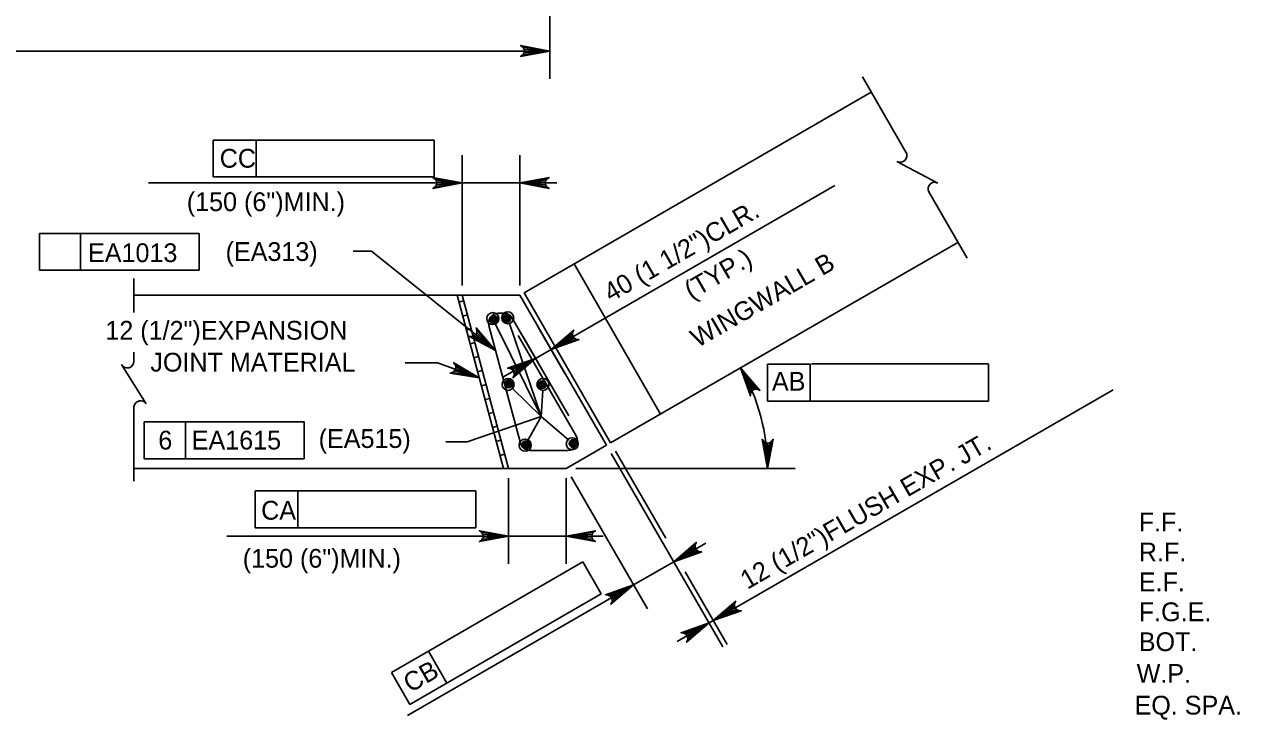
# Model space of a CAD drawing. Extents: x 634540 to 640306, y 296059 to 300275.
# Drawn here: x 638758.2 to 638952.4, y 298119.4 to 298230.5 of the extents above; entities that cross this region are included whole.
import ezdxf

# ---------------------------------------------------------------- set-up
doc = ezdxf.new("R2010")
doc.units = 0
for name, color, linetype in [('1', 7, 'Continuous'), ('10', 7, 'Continuous'), ('3', 7, 'Continuous'), ('4', 7, 'Continuous'), ('5', 7, 'Continuous')]:
    doc.layers.add(name, color=color, linetype=linetype)

# ---------------------------------------------------------------- blocks, each defined once
blk = doc.blocks.new('V')
at = {"layer": '1'}
blk.add_line((0, 0), (0, 0), dxfattribs=at)

msp = doc.modelspace()

# ---------------------------------------------------------------- linework, layer by layer
at = {"layer": '10'}
for p, q in [((638838.05, 298187.57), (638893.54, 298219.61)), ((638851.89, 298163.6), (638907.39, 298195.64)), ((638846.04, 298192.19), (638859.88, 298168.21)), ((638837.38, 298187.19), (638775.72, 298187.19)), ((638827.36, 298187.19), (638834.78, 298159.51)), ((638828.39, 298186.3), (638827.65, 298186.1)), ((638828.15, 298187.19), (638835.57, 298159.51)), ((638837.38, 298187.19), (638851.22, 298163.21)), ((638838.05, 298187.57), (638851.89, 298163.6)), ((638828.99, 298184.07), (638828.25, 298183.87)), ((638829.59, 298181.85), (638828.84, 298181.65)), ((638830.18, 298179.62), (638829.44, 298179.42)), ((638830.78, 298177.39), (638830.04, 298177.19)), ((638831.38, 298175.16), (638830.63, 298174.96)), ((638831.97, 298172.93), (638831.23, 298172.73)), ((638832.57, 298170.7), (638831.83, 298170.51)), ((638833.17, 298168.47), (638832.43, 298168.27)), ((638833.77, 298166.25), (638833.02, 298166.05)), ((638834.36, 298164.02), (638833.62, 298163.82)), ((638844.8, 298159.51), (638851.22, 298163.21)), ((638834.96, 298161.79), (638834.22, 298161.59)), ((638844.8, 298159.51), (638775.72, 298159.51)), ((638835.56, 298159.56), (638835.35, 298159.51)), ((638835.57, 298159.51), (638842.25, 298159.51))]:
    msp.add_line(p, q, dxfattribs=at)
at = {"layer": '3'}
for p, q in [((638842.16, 298270.52), (638842.16, 298221.78)), ((638613.9, 298226.21), (638842.16, 298226.21)), ((638788.37, 298211.99), (638795.22, 298211.99)), ((638788.37, 298206.09), (638788.37, 298211.99)), ((638795.22, 298206.09), (638795.22, 298211.99)), ((638795.22, 298211.99), (638823.67, 298211.99)), ((638823.67, 298211.99), (638823.67, 298206.09)), ((638828.15, 298188.73), (638828.15, 298209.56)), ((638837.38, 298188.73), (638837.38, 298209.56)), ((638823.67, 298206.09), (638788.37, 298206.09)), ((638825.2, 298205.13), (638778.05, 298205.13)), ((638828.15, 298205.13), (638837.38, 298205.13)), ((638840.33, 298205.13), (638843.29, 298205.13)), ((638847.49, 298181.48), (638887.73, 298204.71)), ((638760.61, 298197.08), (638786.14, 298197.08)), ((638760.61, 298191.18), (638760.61, 298197.08)), ((638767.2, 298191.18), (638767.2, 298197.08)), ((638786.14, 298197.08), (638786.14, 298191.18)), ((638813.68, 298194.23), (638810.73, 298194.23)), ((638833.5, 298178.38), (638813.68, 298194.23)), ((638786.14, 298191.18), (638760.61, 298191.18)), ((638840.78, 298167.82), (638833.49, 298182.59)), ((638835.75, 298182.68), (638840.78, 298167.82)), ((638840.33, 298182.09), (638844.59, 298174.7)), ((638837.83, 298180.64), (638842.1, 298173.25)), ((638842.38, 298178.53), (638847.49, 298181.48)), ((638839.88, 298177.09), (638842.38, 298178.53)), ((638824.22, 298176.4), (638819.06, 298176.4)), ((638830.9, 298173.98), (638824.22, 298176.4)), ((638839.88, 298177.09), (638834.77, 298174.14)), ((638876.94, 298170.28), (638876.94, 298176.19)), ((638876.94, 298176.19), (638883.76, 298176.19)), ((638883.78, 298170.28), (638883.78, 298176.19)), ((638883.99, 298176.24), (638912.29, 298176.24)), ((638912.24, 298176.19), (638912.24, 298170.28)), ((638840.78, 298167.82), (638836.19, 298172.28)), ((638841.03, 298171.99), (638840.78, 298167.82)), ((638873.4, 298138.16), (638932.18, 298172.1)), ((638912.24, 298170.28), (638876.94, 298170.28)), ((638777.35, 298166.96), (638802.89, 298166.96)), ((638777.35, 298161.06), (638777.35, 298166.96)), ((638783.94, 298161.06), (638783.94, 298166.96)), ((638802.89, 298166.96), (638802.89, 298161.06)), ((638840.78, 298167.82), (638828.96, 298163.74)), ((638840.78, 298167.82), (638838.7, 298164.08)), ((638845.18, 298164.03), (638840.78, 298167.82)), ((638828.96, 298163.74), (638825.55, 298163.74)), ((638802.89, 298161.06), (638777.35, 298161.06)), ((638851.99, 298161.88), (638869.83, 298130.99)), ((638852.66, 298162.27), (638860.7, 298148.35)), ((638846.34, 298159.51), (638881.39, 298159.51)), ((638835.57, 298157.97), (638835.57, 298144.27)), ((638844.8, 298157.97), (638844.8, 298144.27)), ((638845.57, 298158.17), (638857.76, 298137.07)), ((638795.07, 298155.94), (638801.92, 298155.94)), ((638795.07, 298150.04), (638795.07, 298155.94)), ((638801.92, 298150.04), (638801.92, 298155.94)), ((638801.92, 298155.94), (638830.37, 298155.94)), ((638830.37, 298155.94), (638830.37, 298150.04)), ((638830.37, 298150.04), (638795.07, 298150.04)), ((638790.54, 298148.7), (638829.67, 298148.7)), ((638832.62, 298148.7), (638829.67, 298148.7)), ((638844.8, 298148.7), (638835.57, 298148.7)), ((638847.75, 298148.7), (638850.71, 298148.7)), ((638861.97, 298144.61), (638867.08, 298147.56)), ((638822.77, 298130.34), (638847.42, 298144.57)), ((638847.42, 298144.57), (638850.37, 298139.46)), ((638861.97, 298144.61), (638855.54, 298140.9)), ((638863.79, 298142.98), (638870.5, 298131.37)), ((638850.37, 298139.46), (638819.8, 298121.81)), ((638855.54, 298140.9), (638850.43, 298137.95)), ((638850.43, 298137.95), (638819.42, 298120.05)), ((638868.28, 298135.21), (638873.4, 298138.16)), ((638867.62, 298134.82), (638862.5, 298131.87)), ((638867.62, 298134.82), (638868.28, 298135.2)), ((638816.85, 298126.92), (638822.77, 298130.34)), ((638825.72, 298125.23), (638822.77, 298130.34)), ((638819.8, 298121.81), (638816.85, 298126.92))]:
    msp.add_line(p, q, dxfattribs=at)
for points in [[(638842.16, 298226.21), (638837.5, 298225.34), (638837.86, 298225.59), (638838.05, 298225.9), (638838.1, 298226.21), (638838.05, 298226.53), (638837.86, 298226.84), (638837.5, 298227.09), (638842.16, 298226.21), (638837.86, 298226.84), (638838.05, 298226.53), (638842.16, 298226.21), (638838.1, 298226.21), (638838.05, 298225.9), (638842.16, 298226.21), (638837.86, 298225.59)], [(638828.15, 298205.13), (638823.49, 298204.26), (638823.85, 298204.51), (638824.04, 298204.82), (638824.09, 298205.13), (638824.04, 298205.45), (638823.85, 298205.76), (638823.49, 298206.01), (638828.15, 298205.13), (638823.85, 298205.76), (638824.04, 298205.45), (638828.15, 298205.13), (638824.09, 298205.13), (638824.04, 298204.82), (638828.15, 298205.13), (638823.85, 298204.51)], [(638837.38, 298205.13), (638842.04, 298206.01), (638841.68, 298205.76), (638841.5, 298205.45), (638841.44, 298205.13), (638841.5, 298204.82), (638841.68, 298204.51), (638842.04, 298204.26), (638837.38, 298205.13), (638841.68, 298204.51), (638841.5, 298204.82), (638837.38, 298205.13), (638841.44, 298205.13), (638841.5, 298205.45), (638837.38, 298205.13), (638841.68, 298205.76)], [(638833.5, 298178.38), (638829.32, 298180.61), (638829.75, 298180.58), (638830.09, 298180.7), (638830.33, 298180.92), (638830.48, 298181.19), (638830.53, 298181.55), (638830.41, 298181.97), (638833.5, 298178.38), (638830.53, 298181.55), (638830.48, 298181.19), (638833.5, 298178.38), (638830.33, 298180.92), (638830.09, 298180.7), (638833.5, 298178.38), (638829.75, 298180.58)], [(638842.38, 298178.53), (638845.98, 298181.62), (638845.79, 298181.22), (638845.79, 298180.86), (638845.9, 298180.56), (638846.1, 298180.32), (638846.42, 298180.14), (638846.85, 298180.1), (638842.38, 298178.53), (638846.42, 298180.14), (638846.1, 298180.32), (638842.38, 298178.53), (638845.9, 298180.56), (638845.79, 298180.86), (638842.38, 298178.53), (638845.79, 298181.22)], [(638830.9, 298173.98), (638826.22, 298174.75), (638826.64, 298174.86), (638826.92, 298175.09), (638827.08, 298175.36), (638827.14, 298175.68), (638827.07, 298176.03), (638826.82, 298176.39), (638830.9, 298173.98), (638827.07, 298176.03), (638827.14, 298175.68), (638830.9, 298173.98), (638827.08, 298175.36), (638826.92, 298175.09), (638830.9, 298173.98), (638826.64, 298174.86)], [(638839.88, 298177.09), (638836.28, 298174), (638836.47, 298174.4), (638836.47, 298174.76), (638836.36, 298175.06), (638836.16, 298175.3), (638835.84, 298175.48), (638835.41, 298175.52), (638839.88, 298177.09), (638835.84, 298175.48), (638836.16, 298175.3), (638839.88, 298177.09), (638836.36, 298175.06), (638836.47, 298174.76), (638839.88, 298177.09), (638836.47, 298174.4)], [(638872.65, 298175.59), (638875.74, 298171.99), (638875.35, 298172.18), (638874.98, 298172.18), (638874.69, 298172.07), (638874.44, 298171.87), (638874.26, 298171.55), (638874.23, 298171.11), (638872.65, 298175.59), (638874.26, 298171.55), (638874.44, 298171.87), (638872.65, 298175.59), (638874.69, 298172.07), (638874.98, 298172.18), (638872.65, 298175.59), (638875.35, 298172.18)], [(638876.96, 298159.51), (638876.09, 298164.17), (638876.34, 298163.81), (638876.65, 298163.62), (638876.96, 298163.57), (638877.28, 298163.62), (638877.59, 298163.81), (638877.84, 298164.17), (638876.96, 298159.51), (638877.59, 298163.81), (638877.28, 298163.62), (638876.96, 298159.51), (638876.96, 298163.57), (638876.65, 298163.62), (638876.96, 298159.51), (638876.34, 298163.81)], [(638835.57, 298148.7), (638830.91, 298147.83), (638831.27, 298148.08), (638831.46, 298148.39), (638831.51, 298148.7), (638831.46, 298149.01), (638831.27, 298149.33), (638830.91, 298149.57), (638835.57, 298148.7), (638831.27, 298149.33), (638831.46, 298149.01), (638835.57, 298148.7), (638831.51, 298148.7), (638831.46, 298148.39), (638835.57, 298148.7), (638831.27, 298148.08)], [(638844.8, 298148.7), (638849.46, 298149.57), (638849.1, 298149.33), (638848.92, 298149.01), (638848.86, 298148.7), (638848.92, 298148.39), (638849.1, 298148.08), (638849.46, 298147.83), (638844.8, 298148.7), (638849.1, 298148.08), (638848.92, 298148.39), (638844.8, 298148.7), (638848.86, 298148.7), (638848.92, 298149.01), (638844.8, 298148.7), (638849.1, 298149.33)], [(638861.97, 298144.61), (638865.56, 298147.7), (638865.38, 298147.3), (638865.37, 298146.94), (638865.48, 298146.64), (638865.69, 298146.4), (638866, 298146.22), (638866.44, 298146.18), (638861.97, 298144.61), (638866, 298146.22), (638865.69, 298146.4), (638861.97, 298144.61), (638865.48, 298146.64), (638865.37, 298146.94), (638861.97, 298144.61), (638865.38, 298147.3)], [(638855.54, 298140.9), (638851.94, 298137.82), (638852.13, 298138.21), (638852.13, 298138.57), (638852.02, 298138.87), (638851.82, 298139.12), (638851.51, 298139.29), (638851.07, 298139.33), (638855.54, 298140.9), (638851.51, 298139.29), (638851.82, 298139.12), (638855.54, 298140.9), (638852.02, 298138.87), (638852.13, 298138.57), (638855.54, 298140.9), (638852.13, 298138.21)], [(638868.28, 298135.21), (638871.88, 298138.29), (638871.7, 298137.9), (638871.69, 298137.53), (638871.8, 298137.24), (638872, 298136.99), (638872.32, 298136.82), (638872.76, 298136.78), (638868.28, 298135.21), (638872.32, 298136.82), (638872, 298136.99), (638868.28, 298135.21), (638871.8, 298137.24), (638871.69, 298137.53), (638868.28, 298135.21), (638871.7, 298137.9)], [(638867.62, 298134.82), (638864.02, 298131.73), (638864.2, 298132.13), (638864.21, 298132.49), (638864.1, 298132.79), (638863.9, 298133.03), (638863.58, 298133.21), (638863.15, 298133.25), (638867.62, 298134.82), (638863.58, 298133.21), (638863.9, 298133.03), (638867.62, 298134.82), (638864.1, 298132.79), (638864.21, 298132.49), (638867.62, 298134.82), (638864.2, 298132.13)]]:
    msp.add_lwpolyline(points, dxfattribs=at)
for points in [[(638839.21, 298226.7), (638839.21, 298225.72), (638842.16, 298226.21)], [(638825.2, 298205.62), (638825.2, 298204.64), (638828.15, 298205.13)], [(638840.33, 298205.62), (638840.33, 298204.64), (638837.38, 298205.13)], [(638830.89, 298179.84), (638831.5, 298180.6), (638833.5, 298178.38)], [(638844.69, 298180.43), (638845.18, 298179.58), (638842.38, 298178.53)], [(638837.08, 298176.04), (638837.57, 298175.19), (638839.88, 298177.09)], [(638827.96, 298174.52), (638828.29, 298175.45), (638830.9, 298173.98)], [(638832.62, 298149.19), (638832.62, 298148.21), (638835.57, 298148.7)], [(638847.75, 298149.19), (638847.75, 298148.21), (638844.8, 298148.7)], [(638864.28, 298146.51), (638864.77, 298145.66), (638861.97, 298144.61)], [(638852.74, 298139.85), (638853.23, 298139), (638855.54, 298140.9)], [(638870.6, 298137.11), (638871.09, 298136.25), (638868.28, 298135.2)], [(638864.81, 298133.77), (638865.31, 298132.92), (638867.62, 298134.82)]]:
    msp.add_lwpolyline(points, close=True, dxfattribs=at)
for centre in [(638833.06, 298183.45), (638835.44, 298183.59), (638835.5, 298172.95), (638841.08, 298172.95), (638838.23, 298163.24), (638845.75, 298163.46)]:
    msp.add_circle(centre, 0.962, dxfattribs=at)
msp.add_arc((638844.8, 298159.51), 32.16, 359.9996, 30.0002, dxfattribs=at)
at = {"layer": '4'}
for p, q in [((638892.12, 298222.08), (638899.08, 298210.03)), ((638897.62, 298208.57), (638904.19, 298205.11)), ((638902.72, 298203.72), (638908.85, 298193.11)), ((638775.72, 298189.87), (638775.72, 298184.45)), ((638775.72, 298178.08), (638775.72, 298176.65)), ((638773.73, 298176.11), (638777.68, 298169.83)), ((638775.72, 298169.36), (638775.72, 298157.49))]:
    msp.add_line(p, q, dxfattribs=at)
for centre, start, end in [((638898.16, 298209.5), 240, 30), ((638903.69, 298204.17), 62.1328, 204.6714), ((638774.65, 298176.65), 210, 0), ((638776.78, 298169.26), 32.1328, 174.6714)]:
    msp.add_arc(centre, 1.07, start, end, dxfattribs=at)
at = {"layer": '5'}
for p, q in [((638834.83, 298184.3), (638833.92, 298184.3)), ((638832.43, 298182.37), (638837.48, 298163.53)), ((638836.16, 298183.54), (638845.18, 298167.91)), ((638837.1, 298180.76), (638846.37, 298164.7)), ((638845.04, 298162.39), (638838.96, 298162.39))]:
    msp.add_line(p, q, dxfattribs=at)
for centre, radius in [((638833.18, 298183.31), 0.625), ((638835.33, 298183.51), 0.625), ((638835.33, 298183.51), 0.469), ((638833.18, 298183.31), 0.469), ((638833.18, 298183.31), 0.313), ((638833.18, 298183.31), 0.156), ((638835.33, 298183.51), 0.313), ((638835.33, 298183.51), 0.156), ((638835.59, 298173.02), 0.625), ((638835.59, 298173.02), 0.469), ((638835.59, 298173.02), 0.313), ((638835.59, 298173.02), 0.156), ((638840.96, 298172.91), 0.625), ((638840.96, 298172.91), 0.469), ((638840.96, 298172.91), 0.313), ((638840.96, 298172.91), 0.156), ((638838.37, 298163.3), 0.625), ((638838.37, 298163.3), 0.469), ((638838.37, 298163.3), 0.313), ((638838.37, 298163.3), 0.156), ((638845.9, 298163.49), 0.625), ((638845.9, 298163.49), 0.469), ((638845.9, 298163.49), 0.313), ((638845.9, 298163.49), 0.156)]:
    msp.add_circle(centre, radius, dxfattribs=at)
for centre, start, end in [((638833.92, 298182.77), 90, 195), ((638834.83, 298182.77), 30, 90), ((638845.04, 298163.93), 270, 30), ((638838.97, 298163.93), 195, 270)]:
    msp.add_arc(centre, 1.54, start, end, dxfattribs=at)

# ---------------------------------------------------------------- block references
at = {"layer": '3', "xscale": 0.78743606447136, "yscale": 0.78743606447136}
msp.add_blockref('V', (638897, 298176.24), dxfattribs=at)

# ---------------------------------------------------------------- texts
at = {"layer": '3'}
for s, height, p in [('CC', 3, (638789.42, 298207.57)), ('(150 (6")MIN.)', 3.0001, (638784.16, 298200.63)), ('(EA313)', 3, (638790.36, 298192.67)), ('EA1013', 3, (638768.38, 298192.48)), ('12 (1/2")EXPANSION', 3.0001, (638771.15, 298180.09)), ('JOINT MATERIAL', 3.0001, (638778.34, 298174.99)), ('AB', 3, (638877.66, 298171.94)), ('6', 3, (638779.61, 298162.54)), ('EA1615', 3, (638784.95, 298162.54)), ('(EA515)', 3, (638805.23, 298162.79)), ('CA', 3, (638796.04, 298151.33)), ('F.F.', 3, (638936.28, 298149.45)), ('R.F.', 3, (638936.28, 298144.67)), ('(150 (6")MIN.)', 3.0001, (638793.1, 298143.66)), ('E.F.', 3, (638936.28, 298139.89)), ('F.G.E.', 3, (638936.28, 298135.11)), ('BOT.', 3, (638936.28, 298130.33)), ('W.P.', 3, (638935.94, 298125.26)), ('EQ. SPA.', 3, (638935.6, 298120.19))]:
    msp.add_text(s, height=height, dxfattribs=at).set_placement(p)
for s, height, rotation, p in [(' 40 (1 1/2")CLR.', 3.0001, 30.0018, (638850.96, 298185.47)), ('(TYP.)', 3, 30.0018, (638864.78, 298186.42)), ('WINGWALL B', 3, 30, (638865.79, 298178.74)), ('12 (1/2")FLUSH EXP. JT.', 3.0001, 30.0031, (638873.74, 298140.11)), ('CB', 3, 30, (638819.88, 298123.61))]:
    msp.add_text(s, height=height, rotation=rotation, dxfattribs=at).set_placement(p)

doc.saveas('drawing.dxf')
